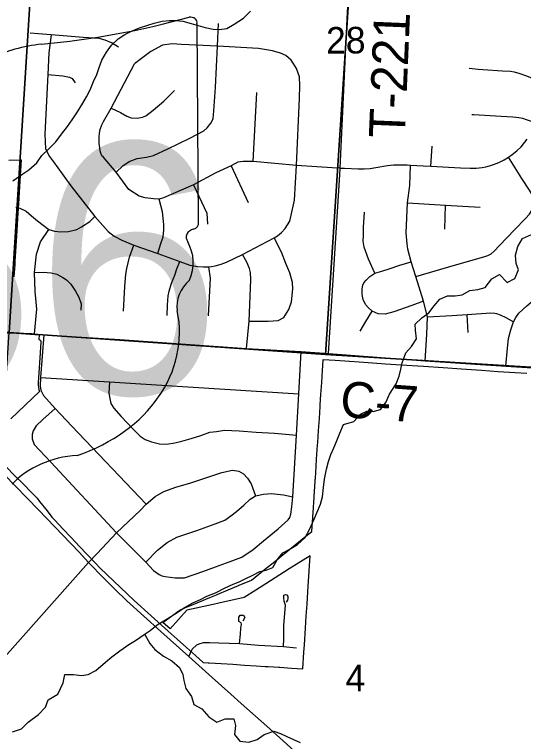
# Model space of a CAD drawing. Extents: x 114604 to 551442, y 316898 to 567001.
# Drawn here: x 269156 to 273393, y 364658 to 370708 of the extents above; entities that cross this region are included whole.
import ezdxf

# ---------------------------------------------------------------- set-up
doc = ezdxf.new("R2010")
doc.units = 0
for name, color, linetype in [('_CIVIL_CONSTRUCTION', 7, 'Continuous'), ('GE_P_Alignment_1000_Cardinal_Points', 7, 'Continuous'), ('GE_P_Alignment_100_Stations', 7, 'Continuous'), ('GE_P_Alignment_500_Bearings', 7, 'Continuous'), ('GE_P_Alignment_500_Curve_Data', 7, 'Continuous'), ('PM_P_Cells', 7, 'Continuous'), ('PM_P_CL_Double_Solid', 7, 'Continuous'), ('PM_P_Crosswalk', 7, 'Continuous'), ('PV_X_Curb', 7, 'Continuous'), ('SN_P_Signs', 7, 'Continuous')]:
    doc.layers.add(name, color=color, linetype=linetype)

msp = doc.modelspace()

# ---------------------------------------------------------------- linework, layer by layer
at = {"layer": '_CIVIL_CONSTRUCTION'}
for points in [[(269069.8, 366880.7), (269356.6, 366586.6), (269693.6, 366232.2), (269773, 366148.6)], [(269773, 366148.6), (269900.2, 366015.9), (269990.9, 365924.4), (270089.6, 365828.2), (270373.2, 365574.2)], [(270373.2, 365574.2), (270606.3, 365365.4), (270801.4, 365189.6), (270957.9, 365050.4)], [(270957.9, 365050.4), (271043.9, 364973.9), (271257.3, 364785.7), (271392, 364662.9), (271519.5, 364546.9), (271624.6, 364434.8), (271693.2, 364354.9), (271742.8, 364290.6), (271833, 364156.3), (271956, 363959.7), (272140.2, 363637.5), (272246.4, 363460.2), (272322, 363332), (272410, 363206.6), (272491, 363107.9), (272591.1, 363003.8), (272684.7, 362899.5), (272873.3, 362690.1), (272919.4, 362640.2), (273001.5, 362550.4), (273066.8, 362470.6), (273104.4, 362416.5)]]:
    msp.add_lwpolyline(points, dxfattribs=at)
at = {"layer": 'GE_P_Alignment_1000_Cardinal_Points'}
for p, q in [((271143.2, 369485.8), (271174.2, 370059.2)), ((272621.3, 369445.5), (272631.9, 369612.9)), ((270959.6, 369449.3), (271102.1, 369143.1)), ((272738.3, 368921.4), (272744.7, 369121)), ((272933.7, 368063), (272923.9, 368210.3)), ((269074.1, 365361.9), (269773, 366148.6))]:
    msp.add_line(p, q, dxfattribs=at)
for points in [[(271768.8, 367887.2), (271864.8, 369374.6), (271868, 369430.2), (271927.1, 370727.3), (271952.2, 371128), (271988, 371767), (272013.4, 372374.1), (272052.6, 372946.1), (272103, 373918.1), (272126.7, 374332.9), (272133.3, 374494.8), (272178.4, 374829.7), (272207.9, 375358.8), (272222.3, 375572.7), (272231.9, 375795.1), (272232, 375836), (272227.8, 375889)], [(270001.9, 369396.7), (270058.6, 369447.9), (270109.1, 369486.3), (270176.6, 369510.1), (270254.8, 369521.3), (270311.8, 369534.6), (270430.7, 369590.2), (270615.8, 369679.6), (270732.7, 369741), (270759.9, 369764.7), (270790.9, 369804), (270808.2, 369841.3), (270815.6, 369905.9), (270827.8, 370101.6), (270846.8, 370446), (270853.3, 370633.9)], [(270020.9, 370437.8), (269963.9, 370472.9), (269911.1, 370494.3), (269859.4, 370507.7), (269727.9, 370518.6), (269461.1, 370539.1), (269457.3, 370539.3), (269355.2, 370547.5), (269286.7, 370553.9)], [(269461.1, 370539.1), (269442.2, 370389.6), (269433.5, 370210.2), (269406.9, 369714), (269414.9, 369589.7), (269446.4, 369527.3), (269479.8, 369481.1), (269625.6, 369283.7), (269824.3, 369027.9), (269935.1, 368901.3), (269984, 368864.2), (270049.4, 368830), (270150.2, 368787.5), (270349.5, 368719.7), (270530.9, 368653), (270615.5, 368622.9), (270680.6, 368611.5), (270730, 368608.2), (270772.1, 368609.4), (270796.2, 368611.7), (270827, 368617.7), (270876.5, 368630.8), (270921.3, 368646.4), (271055, 368712.3), (271316.1, 368850.1), (271345.4, 368867.1), (271378.7, 368895), (271410.1, 368926.8), (271447.1, 368988.3), (271487.2, 369164), (271503.3, 369450.9), (271527.4, 370012.9), (271531.5, 370118), (271528.6, 370188.9), (271503.6, 370259.6), (271476.4, 370303.4), (271459.1, 370327.8), (271414.9, 370366.6), (271370.7, 370385.8), (271304.6, 370407.3), (271187.2, 370426), (270846.8, 370446), (270545.7, 370459.9), (270467.4, 370464.8), (270387.3, 370452.5), (270289.9, 370400.9), (270214, 370343.2), (270155.2, 370298)], [(271868, 369430.2), (271800.1, 369432.5), (271671.3, 369441.7), (271503.3, 369450.9), (271143.2, 369485.8), (271059.4, 369484.7), (271014.2, 369479), (270959.6, 369449.3), (270831, 369391.6), (270645.8, 369291.3), (270396.9, 369183.6), (270358.9, 369172.8), (270312.4, 369174.6), (270242.5, 369182.5), (270193.7, 369197), (270108.7, 369251.4), (270001.9, 369396.7), (269893, 369522.9), (269883.9, 369533.3), (269875.6, 369554.6), (269869, 369574.9), (269865.6, 369598.2), (269861, 369636.2), (269860, 369688.8), (269863.9, 369721.2), (269868.9, 369751.9), (269882.7, 369789.8), (269896.8, 369818.5), (269961.5, 369928.2), (270155.2, 370298)], [(272939.5, 370261.3), (273014.5, 370252.9), (273054.5, 370251), (273219.2, 370241.2), (273284.5, 370236.6), (273316.4, 370230.3), (273363.2, 370216.3), (273409.8, 370200), (273474.3, 370176.5), (273569.7, 370140.8)], [(269433.5, 370210.2), (269556.7, 370198), (269612.2, 370186), (269635.4, 370175.4), (269660.3, 370139.4)], [(269961.5, 369928.2), (270038.2, 369891.8), (270090.8, 369862.2), (270126.1, 369848.4), (270176.3, 369845.7), (270222.3, 369854.1), (270249.9, 369865.3), (270310.5, 369912.9), (270399.7, 369988.7), (270486.7, 370075.5)], [(272963.7, 369875.3), (272980.2, 369875.1), (273158.6, 369864.9), (273304.5, 369855.8), (273352.9, 369850.9), (273384.7, 369844.9), (273415.8, 369835.6), (273494.8, 369805.9)], [(271868, 369430.2), (271902.8, 369428.6), (272017.5, 369423.1), (272066.5, 369423.4), (272115.1, 369427.4), (272163.6, 369434.4), (272261, 369450.7), (272310.2, 369456.3), (272359.7, 369458.6), (272425.6, 369457), (272453, 369455.3), (272557, 369448.9), (272621.3, 369445.5), (272868.5, 369432.4), (272950.3, 369429.5), (272999.2, 369430.7), (273047.7, 369436.1), (273079.8, 369441.8), (273111.3, 369449.5), (273142.3, 369459.4), (273187.6, 369477.7), (273231.3, 369499.5), (273266.8, 369520.8), (273299.9, 369543.3), (273337.8, 369574), (273373, 369607.9), (273424.8, 369670.7)], [(272497.3, 368527), (272817.7, 368623.4), (273064.1, 368690.8), (273094.9, 368702.2), (273123.8, 368717.5), (273149.2, 368738), (273194.4, 368785.6), (273319.1, 368915.8), (273409.7, 369010.6), (273441.7, 369047.9), (273458.5, 369075.9), (273469, 369106.9), (273472.8, 369139.5), (273472, 369172.2), (273469.4, 369188.4), (273464.9, 369204), (273458.4, 369219.1), (273442.2, 369247.6), (273380.2, 369344.1), (273266.8, 369520.8)], [(272574.3, 367825.6), (272588.7, 368044.4), (272594.3, 368191.4), (272559.2, 368322), (272497.3, 368527), (272456.6, 368649.8), (272429.7, 368754.2), (272424.4, 368800.2), (272421.7, 368831.2), (272415.6, 368890.6), (272426.7, 369139.8), (272445.5, 369284.9), (272453, 369455.3)], [(270645.8, 369291.3), (270756.4, 369054), (270761.6, 368964.3)], [(270349.5, 368719.7), (270370.1, 368794.4), (270392.8, 368858), (270398.6, 368915.2), (270398.3, 368960.1), (270386.7, 369065.2), (270358.9, 369172.8)], [(269165.5, 369105.5), (269198.8, 369097.4), (269253.1, 369072.4), (269297.6, 369032.9), (269347.6, 368990.2), (269440.8, 368919.1), (269489.5, 368905.1), (269540.4, 368899.9), (269604.4, 368901.5), (269674.9, 368919.7), (269713.4, 368940.9), (269783.7, 368986.7), (269824.3, 369027.9)], [(272426.7, 369139.8), (272744.7, 369121), (273032.8, 369104)], [(272156.3, 368555.6), (272102, 368670.9), (272067.7, 368771.4), (272059.3, 368821.7), (272060.2, 368869.9), (272062.1, 368939.8), (272070.6, 369062.9)], [(269323.1, 368051.4), (269340.5, 368256.2), (269327.4, 368404.1), (269322.3, 368560.2), (269340.1, 368714.6), (269372.6, 368816.8), (269440.8, 368919.1)], [(271107.8, 368156.8), (271268.5, 368155.2), (271351.4, 368162.2), (271399.1, 368186.5), (271440.1, 368252.2), (271460.4, 368316.2), (271471.8, 368425.6), (271468.8, 368479.2), (271447.5, 368557.3), (271413.4, 368636.8), (271377.6, 368730.8), (271316.1, 368850.1)], [(270062.1, 368240.2), (270074.3, 368444.8), (270082.9, 368546.9), (270089.8, 368594.8), (270113.7, 368688.2), (270150.2, 368787.5)], [(271087.8, 367927.7), (271107.8, 368156.8), (271124.3, 368502.4), (271120.2, 368561.3), (271110.7, 368594.4), (271089.2, 368646.8), (271055, 368712.3)], [(270427.2, 368203.6), (270429.1, 368288.8), (270436.1, 368368.1), (270443.7, 368405.5), (270462.2, 368473.6), (270489.7, 368539.4), (270507.1, 368592), (270530.9, 368653)], [(272559.2, 368322), (272462.8, 368287.2), (272313.7, 368233.4), (272242.1, 368215.3), (272182.4, 368217.4), (272132.5, 368238.2), (272099.9, 368269), (272077.4, 368295), (272057.2, 368335.9), (272050.7, 368376.9), (272050.3, 368425.5), (272056.3, 368456.6), (272064.9, 368474.1), (272082.1, 368497.8), (272113, 368527.9), (272156.3, 368555.6), (272214.6, 368573.4), (272274.2, 368592.5), (272363.5, 368621.8), (272456.6, 368649.8)], [(273246.4, 367782.5), (273258.7, 367931.9), (273268.7, 368012), (273286.9, 368084.1), (273310.1, 368150.4), (273328.5, 368185.7), (273355.2, 368223.3), (273421.6, 368282.6), (273513, 368360.4), (273547.2, 368382.4), (273596, 368409.6), (273759.7, 368511.9), (273812.8, 368547.4), (273849, 368579.9), (273906.2, 368625.2)], [(269322.3, 368560.2), (269393.6, 368564.6), (269460.8, 368558.3), (269508.4, 368546.1), (269558.2, 368520.3), (269587.2, 368500.1), (269623.7, 368464.5), (269664.4, 368406.7), (269691.6, 368354.6), (269710.6, 368299.4), (269707.9, 368247.1)], [(270771.7, 368200.1), (270786.7, 368513.6), (270772.1, 368609.4)], [(272033, 368072), (272080.9, 368152), (272132.5, 368238.2)], [(272594.3, 368191.4), (272795.5, 368203.2), (272923.9, 368210.3), (273121.6, 368226), (273153.5, 368223), (273167.8, 368219.8), (273198.6, 368209), (273247.1, 368185.7), (273310.1, 368150.4)], [(269399.7, 368042.4), (269370.9, 367687.9), (269370, 367616.7), (269375.5, 367582.9), (269397.9, 367536.2), (269493.5, 367430.3), (269633.7, 367283.1), (270252.8, 366634.1)], [(269493.5, 367430.3), (269391.6, 367337.3), (269336.1, 367284.8), (269311.7, 367244.4), (269302, 367212), (269303.9, 367177.7), (269318.9, 367130.6), (269363.2, 367082), (269458.4, 366981.6), (270004.5, 366394.7), (270248, 366150.4), (270313.2, 366081.2), (270360.2, 366047.1), (270383.2, 366035.8), (270409.1, 366030.3), (270492.2, 366018.5), (270569.5, 366020.9), (270722.8, 366071.7), (270827.6, 366112.6), (270919.9, 366143.8), (271048.5, 366192.5), (271143.5, 366255.3), (271229.4, 366328.8), (271350, 366427), (271433.7, 366502.9), (271447.6, 366521.1), (271456.4, 366549.2), (271465, 366610.5), (271471.5, 366695.1), (271502.2, 367207.2), (271523.2, 367551.5), (271541.8, 367903.3)], [(269370.9, 367687.9), (269946.8, 367650.7), (270597.7, 367608.9), (271523.2, 367551.5)], [(269946.8, 367650.7), (269942.3, 367557.1), (269951.8, 367498.6), (269958.5, 367471.4), (269982.2, 367431.3), (270042.5, 367362.8), (270139.4, 367259.5), (270201.2, 367199.9), (270244.1, 367172.4), (270295.6, 367151.5), (270361.9, 367134.8), (270421.8, 367131), (270490.1, 367142.2), (270549.8, 367157.6), (270626.5, 367179.5), (270707.5, 367205.7), (270782.1, 367231.9), (270837.6, 367238.7), (270903.7, 367247.8), (271025.5, 367244.4), (271166.6, 367232.6), (271320.5, 367223), (271502.2, 367207.2)], [(269773, 366148.6), (269844.4, 366221.6), (270004.5, 366394.7), (270201.1, 366580.1), (270252.8, 366634.1), (270327.4, 366697.2), (270400, 366739.4), (270497.7, 366773.5), (270622.5, 366809.8), (270747.2, 366852.4), (270882.4, 366895.1), (270971.8, 366916.6), (271021.9, 366908.6), (271061.7, 366886), (271095.3, 366848.7), (271124.8, 366803.1), (271160.9, 366701.2)], [(270248, 366150.4), (270347.3, 366249.1), (270426, 366314.3), (270507, 366358.7), (270673.3, 366414.1), (270827.1, 366469.4), (270906.1, 366499.2), (270955.8, 366537.1), (271003.5, 366572.8), (271063.6, 366623.3), (271117.4, 366673.7), (271160.9, 366701.2), (271227.6, 366717.1), (271295.7, 366721.6), (271394.1, 366709.3), (271471.5, 366695.1)], [(271394.7, 365448.5), (271396.7, 365512.8), (271399, 365623.4), (271410.6, 365791), (271400.2, 365826.6), (271396.4, 365853.2), (271399, 365876.1), (271411.8, 365880.7), (271422.7, 365877.1), (271432, 365864.4), (271432.1, 365848.8), (271428.6, 365833.3), (271417.7, 365816.7)], [(271028.5, 365472.2), (271036.4, 365550.5), (271040.3, 365600.7), (271044.3, 365634.8), (271042.3, 365644.9), (271022.2, 365656.9), (271022.2, 365693.1), (271034.2, 365709.2), (271062.2, 365709.2), (271074.3, 365689.1), (271056.3, 365659)], [(270606.3, 365365.4), (270635.8, 365427.1), (270672.2, 365460.9), (270693.9, 365471.4), (270729.8, 365481.9), (270779, 365481.7), (270856.9, 365477.4), (271028.5, 365472.2), (271185.7, 365460.3), (271394.7, 365448.5), (271502.4, 365435.6)]]:
    msp.add_lwpolyline(points, dxfattribs=at)
at = {"layer": 'GE_P_Alignment_100_Stations'}
for points in [[(269109.4, 369495.6), (269211.9, 369498.2), (269197.9, 369277), (269188.8, 369132.3), (269184.2, 369059.2), (269172.2, 368867.4), (269164.1, 368739.6), (269158.7, 368654.7), (269157, 368625.3), (269150.7, 368525.5)], [(269120.7, 368058.7), (269175.2, 368055.2), (269359.8, 368043.2), (269357.2, 368003.3), (269360.7, 368002.7), (269364, 368001.6), (269367, 367999.9), (269369.7, 367997.7), (269372, 367995.1), (269373.8, 367992.1), (269375.1, 367988.9), (269375.8, 367985.5), (269375.9, 367982), (269367.4, 367851), (269353.9, 367642.6), (269353.5, 367624.2), (269354.8, 367605.9), (269357.9, 367587.7), (269362.8, 367570), (269243.4, 367456.3), (269125.3, 367344.2)], [(269086.6, 366943.5), (269156.9, 366872.4), (269227.3, 366801.2), (269297.6, 366730.1), (269343.3, 366683.9), (269364.9, 366656.1), (269426.5, 366576.6), (269466.3, 366524.9), (269490.5, 366499.5), (269559.3, 366426.9), (269628.1, 366354.3), (269696.9, 366281.7), (269758.7, 366216.4), (269827.5, 366143.8), (269869.2, 366099.7), (270151.5, 365830.9), (270433.9, 365575.2), (270508.7, 365508.9), (270588.1, 365438.6), (270663.1, 365372.3), (270727.1, 365315.4), (270769.1, 365312.7), (270777.3, 365312.2), (270875.1, 365306), (270972.9, 365299.8), (271070.7, 365293.6), (271168.5, 365287.4), (271242, 365282.7), (271266.3, 365281.2), (271355.1, 365275.5), (271364.1, 365274.9), (271461.9, 365268.5), (271555.9, 365262.3), (271565.2, 365402), (271569.1, 365461.9), (271578.4, 365602), (271584.9, 365701.8), (271591.4, 365801.6), (271598.2, 365904.5), (271601.1, 365949.6), (271617.9, 366203.8), (271442.9, 366093.2), (271248.3, 365970.1), (271163.8, 365916.6), (271066.6, 365855.1), (270857.9, 365809.6), (270809.1, 365798.9), (270589.8, 365751.1), (270451.2, 365594.5), (270390.2, 365648.7), (270503.3, 365731.2), (270531.7, 365751.8), (270579.8, 365771.9), (270657.2, 365804.1), (270749.7, 365842.7), (270780.6, 365855.6), (270838, 365879.5), (270842.1, 365881.2), (270934.5, 365919.7), (271020.4, 365955.5), (271027, 365958.2), (271127.3, 366000), (271189.5, 366050.1), (271236.2, 366087.8), (271321.9, 366156.8), (271392.7, 366213.8), (271399.7, 366219.5), (271477.7, 366282.2), (271581.3, 366365.6), (271631.3, 366405.9), (271639.2, 366525.4), (271644.5, 366605.2), (271647.3, 366648.2), (271649.8, 366685), (271653.9, 366748.1), (271655.2, 366768), (271659.9, 366838.8), (271660.5, 366847.8), (271667.1, 366947.6), (271671.1, 367007.4), (271673.8, 367047.4), (271679, 367123.3), (271680.6, 367147.2), (271687.2, 367247), (271693.7, 367346.8), (271700.4, 367446.5), (271701.3, 367460.6), (271707, 367546.3), (271713.6, 367646.1), (271720.2, 367745.9), (271722.9, 367787.7), (271726.2, 367837.6), (271825, 367831), (271944.7, 367822.8), (272025.7, 367817.4), (272135.6, 367809.9), (272244.9, 367801.6), (272374.9, 367792.8), (272559.4, 367780.3), (272724.2, 367769.2), (272878.1, 367758.7), (273043.5, 367747.5), (273183.1, 367738), (273322.9, 367728.5), (273419.7, 367721.9)]]:
    msp.add_lwpolyline(points, dxfattribs=at)
at = {"layer": 'GE_P_Alignment_500_Bearings'}
msp.add_line((269298, 368052.4), (269323.1, 368051.4), dxfattribs=at)
for points in [[(269071.4, 368061.3), (269096.4, 368060.3), (269172, 368057.3)], [(269172, 368057.3), (269267.8, 368053.6), (269298, 368052.4)], [(269323.1, 368051.4), (269399.7, 368042.4), (270033.7, 368004.9), (271087.8, 367927.7), (271541.8, 367903.3), (271768.8, 367887.2), (272574.3, 367825.6), (273246.4, 367782.5), (274895.4, 367679.1), (275664.7, 367619.4), (275965.4, 367605), (276259.1, 367583.4), (276378.8, 367578.3), (276513, 367570.5), (276709.4, 367554.8), (276984.5, 367531.7), (277976.1, 367462.7), (277997.4, 367461.3)]]:
    msp.add_lwpolyline(points, dxfattribs=at)
at = {"layer": 'GE_P_Alignment_500_Curve_Data'}
for p, q in [((270687.3, 368976.2), (270675.3, 370634.5)), ((270686.8, 368976.6), (270687.3, 368976.2))]:
    msp.add_line(p, q, dxfattribs=at)
for centre, major_axis, ratio, start_param, end_param in [((268784.8, 374864.4), (5536.7, 40.1), 0.800001, 4.814394, 5.042369), ((270617.3, 370641), (58.1, 0.4), 0.8, 6.141152, 7.989035), ((269529.4, 369579.4), (1113.9, 8.1), 0.8, 1.699011, 2.107814), ((270674.8, 368854.4), (89.9, 0.7), 0.8, 1.883978, 3.671073), ((270625.4, 368969.4), (62.2, 0.5), 0.8, 5.05454, 6.418171), ((270104.1, 368640.6), (539.9, 3.9), 0.8, 5.934695, 6.695948), ((270900.6, 368283.7), (392.8, 2.8), 0.8, 2.387724, 3.262537), ((269144.3, 368060.1), (1384.8, 10), 0.8, 5.101753, 6.440018), ((269740, 366434.4), (758.4, 5.5), 0.8, 1.647645, 2.488434)]:
    msp.add_ellipse(centre, major_axis=major_axis, ratio=ratio, start_param=start_param, end_param=end_param, dxfattribs=at)
at = {"layer": 'PM_P_Cells'}
for points in [[(269141.5, 369325.5), (269223.8, 369383), (269274, 369414.8), (269340.4, 369474.4), (269382.8, 369534.3), (269439.1, 369588), (269499.5, 369649.8), (269545.8, 369711.6), (269596.3, 369777.4), (269636.6, 369833.2), (269679, 369899.1), (269725.5, 369970.9), (269753.8, 370024.8), (269786.2, 370082.7), (269812.7, 370150.7), (269841.1, 370210.7), (269859.5, 370268.6), (269881.9, 370328.6), (269922.3, 370394.5), (269962.6, 370452.3), (270019, 370506.1), (270073.2, 370541.8), (270129.3, 370569.5), (270197.5, 370599.1), (270265.5, 370620.7), (270319.6, 370636.4), (270383.7, 370652), (270443.6, 370657.6), (270499.6, 370659.2), (270557.5, 370652.9), (270625.3, 370634.4), (270685.1, 370615.9), (270743, 370599.5), (270808.8, 370587.1), (270862.7, 370584.7), (270922.7, 370592.3), (270984.9, 370628), (271063.2, 370679.6), (271119.6, 370737.3)], [(271671.8, 366561.5), (271702.3, 366633.4), (271718.7, 366693.4), (271729.3, 366771.5), (271737.7, 366841.6), (271752.3, 366923.6), (271768.7, 366987.6), (271789.1, 367047.6), (271813.5, 367101.6), (271835.8, 367153.5), (271864.3, 367223.5), (271894.8, 367295.4), (271980.9, 367320.9), (272035.2, 367382.7), (272087.4, 367406.4), (272141.3, 367404), (272201.4, 367419.7), (272245.7, 367479.5), (272278.2, 367547.4), (272332.7, 367635.2), (272359.2, 367699.2), (272371.6, 367757.2), (272383.9, 367809.2), (272414.5, 367891.2), (272460.8, 367945), (272503.2, 368008.9), (272493.7, 368081.1), (272490.1, 368131.2), (272546.4, 368184.9), (272604.6, 368226.6), (272649, 368282.4), (272695.3, 368340.3), (272761.5, 368367.9), (272825.4, 368367.5), (272883.4, 368375.1), (272945.6, 368410.8), (273013.6, 368420.3), (273073.7, 368436), (273130.1, 368507.7), (273192.3, 368543.4), (273255.8, 368476.9), (273321.9, 368510.5), (273352.4, 368582.4), (273330.8, 368636.7), (273327.3, 368706.8), (273345.8, 368778.9), (273384.2, 368844.8), (273458.4, 368876.3)], [(269139.4, 364736.4), (269213.5, 364762), (269269.9, 364817.7), (269354.2, 364883.3), (269412.6, 364943), (269435, 365003), (269515.3, 365052.6), (269561.9, 365144.5), (269574.4, 365214.5), (269646.3, 365214), (269712.2, 365207.6), (269770.2, 365215.2), (269832.4, 365248.9), (269912.8, 365318.5), (269967, 365362.2), (270033.3, 365411.9), (270107.6, 365465.5), (270163.8, 365499.2), (270236.1, 365546.8), (270286.2, 365580.6), (270342.5, 365628.3), (270426.8, 365677.8), (270487, 365717.5), (270577.4, 365775.1), (270639.5, 365810.7), (270703.7, 365840.4), (270757.8, 365866), (270828, 365895.6), (270908.2, 365935.2), (270976.3, 365966.8), (271026.4, 365986.5), (271076.5, 366010.3), (271140.7, 366041.9), (271196.8, 366071.6), (271250.9, 366083.3), (271307, 366104.9), (271341.4, 366170.8), (271389.8, 366226.6), (271441.9, 366254.3), (271512.1, 366298), (271574.5, 366355.7), (271610.9, 366421.6), (271649.5, 366507.5), (271671.8, 366561.5)], [(270239.5, 365549.2), (270283.5, 365474.4), (270325.1, 365424), (270394.7, 365367.4), (270466.3, 365328.9), (270529.9, 365272.4), (270557.4, 365214.1), (270565.1, 365163.9), (270580.6, 365097.7), (270630.1, 365031.3), (270647.6, 364965), (270715.3, 364928.5), (270772.8, 364864), (270840.4, 364817.5), (270908.5, 364845.1), (270980.5, 364846.6), (270994.1, 364790.4), (270987.6, 364716.3), (271031.1, 364659.9), (271107, 364651.4), (271177.1, 364675), (271235.3, 364714.7), (271313.5, 364744.2), (271371.3, 364723.8), (271423, 364699.4), (271478.8, 364673), (271534.6, 364648.6)]]:
    msp.add_lwpolyline(points, dxfattribs=at)
at = {"layer": 'SN_P_Signs'}
for points in [[(266775.3, 373568.4), (269448, 373405.5), (269112.3, 368061.2), (266422.6, 368224.8)], [(272095.3, 373235.7), (271743.5, 367879.3), (269112.3, 368061.2), (269448, 373405.5)], [(274700.3, 373063.4), (274390.7, 367709.1), (274308.6, 367720.8), (271743.5, 367879.3), (272095.3, 373235.7)], [(269112.3, 368061.2), (271743.5, 367879.3), (274308.6, 367720.8), (273996.5, 362446.6), (268764.2, 362800.8)]]:
    msp.add_lwpolyline(points, close=True, dxfattribs=at)

# ---------------------------------------------------------------- texts
at = {"layer": 'GE_P_Alignment_500_Curve_Data'}
msp.add_text('256', height=2088.44, rotation=0.41506, dxfattribs=at).set_placement((266228, 367522.5))
at = {"layer": 'PM_P_CL_Double_Solid'}
msp.add_text('C-7', height=300.02, rotation=355.84025, dxfattribs=at).set_placement((271860, 367360))
at = {"layer": 'PM_P_Crosswalk'}
msp.add_text('T-221', height=300.02, rotation=87.60931, dxfattribs=at).set_placement((272404.9, 369675.4))
at = {"layer": 'PV_X_Curb'}
for s, height, rotation, p in [('28', 221.02, 0.41519, (271749.9, 370383)), ('4', 221, 0.41512, (271911.5, 365074.4))]:
    msp.add_text(s, height=height, rotation=rotation, dxfattribs=at).set_placement(p)

doc.saveas('drawing.dxf')
